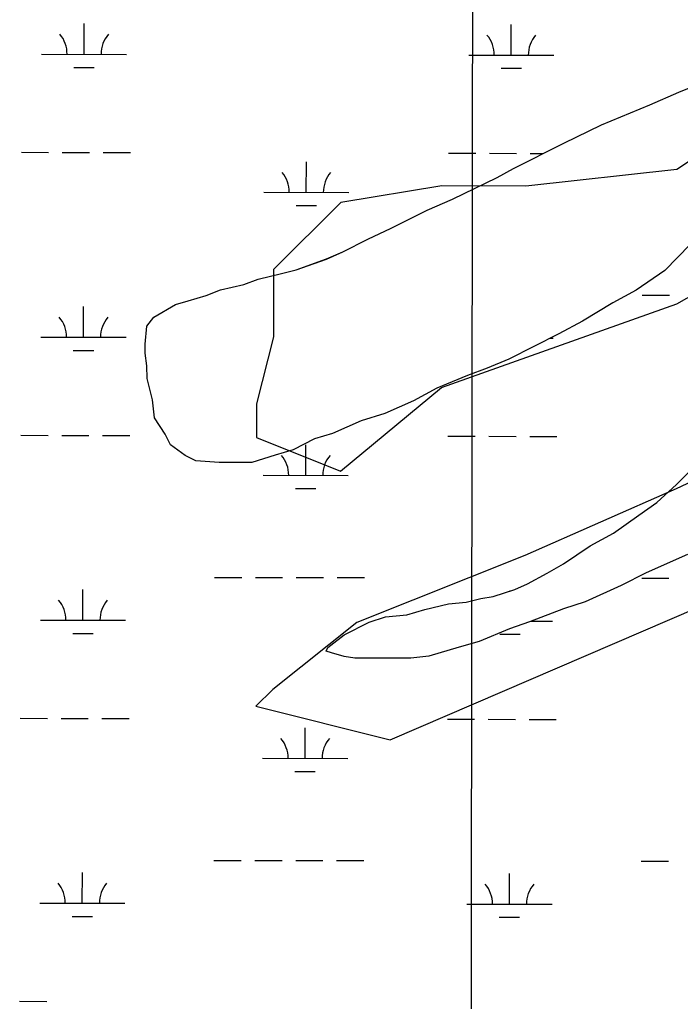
# Model space of a CAD drawing. Extents: x 3219052 to 3256913, y 800770 to 826146.
# Drawn here: x 3233185 to 3233962, y 822566 to 823720 of the extents above; entities that cross this region are included whole.
import ezdxf

# ---------------------------------------------------------------- set-up
doc = ezdxf.new("R2010")
doc.units = 0
for name, color, linetype in [('V-GRID-MAJR', 7, 'Continuous'), ('V-SITE-VEGE', 7, 'Continuous'), ('V-TOPO-SHOR', 7, 'Continuous'), ('V-WETL-SWMP', 7, 'Continuous')]:
    doc.layers.add(name, color=color, linetype=linetype)

msp = doc.modelspace()

# ---------------------------------------------------------------- linework, layer by layer
at = {"layer": 'V-GRID-MAJR'}
msp.add_spline([(3233694.758, 806171.2980000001), (3233702.6890000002, 812230.425), (3233710.625, 818292.637), (3233718.561, 824354.887), (3233718.565, 824357.932)], degree=3, dxfattribs=at)
at = {"layer": 'V-SITE-VEGE'}
for p, q in [((3233959.828, 823634.376), (3234006.285, 823653.568)), ((3233926.045, 823619.456), (3233959.828, 823634.376)), ((3233869.028, 823595.998), (3233926.045, 823619.4559999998)), ((3233824.691, 823574.699), (3233869.028, 823595.998)), ((3233765.5840000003, 823544.893), (3233824.691, 823574.699)), ((3233746.5870000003, 823534.2530000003), (3233765.5840000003, 823544.893)), ((3233693.808, 823508.694), (3233746.5870000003, 823534.2530000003)), ((3233664.247, 823495.907), (3233693.808, 823508.694)), ((3234019.489, 823503.4720000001), (3233943.629, 823424.966)), ((3233622.025, 823474.6130000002), (3233664.247, 823495.907)), ((3233594.578, 823461.8320000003), (3233622.025, 823474.6130000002)), ((3233565.023, 823446.927), (3233594.578, 823461.832)), ((3233546.022, 823438.4010000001), (3233565.023, 823446.927)), ((3233510.114, 823425.593), (3233546.022, 823438.4010000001)), ((3233465.742, 823414.865), (3233493.2120000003, 823421.304)), ((3233493.2120000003, 823421.304), (3233510.114, 823425.593)), ((3233943.629, 823424.966), (3233909.874, 823401.588)), ((3233448.846, 823408.4630000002), (3233465.742, 823414.865)), ((3233404.483, 823395.622), (3233421.379, 823402.024)), ((3233421.379, 823402.024), (3233448.846, 823408.463)), ((3233909.874, 823401.588), (3233882.435, 823386.691)), ((3233368.569, 823384.927), (3233383.357, 823389.208)), ((3233383.357, 823389.208), (3233404.483, 823395.622)), ((3233882.435, 823386.691), (3233846.558, 823365.4200000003)), ((3233343.2430000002, 823370.036), (3233368.569, 823384.927)), ((3233334.822, 823359.434), (3233343.2430000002, 823370.036)), ((3233846.558, 823365.4200000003), (3233819.119, 823350.523)), ((3233332.7800000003, 823338.2800000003), (3233334.822, 823359.434)), ((3233819.119, 823350.523), (3233760.007, 823320.714)), ((3233332.8170000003, 823327.7060000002), (3233332.7800000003, 823338.2800000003)), ((3233334.982, 823312.912), (3233332.8170000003, 823327.7060000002)), ((3233760.007, 823320.714), (3233734.669, 823310.0530000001)), ((3233335.0330000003, 823298.109), (3233334.982, 823312.912)), ((3233734.669, 823310.0530000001), (3233711.437, 823301.5170000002)), ((3233341.464, 823272.7540000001), (3233335.0330000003, 823298.109)), ((3233711.437, 823301.5170000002), (3233675.537, 823286.5910000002)), ((3233675.537, 823286.591), (3233648.098, 823271.694)), ((3233343.651, 823251.615), (3233341.464, 823272.7540000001)), ((3233648.098, 823271.694), (3233614.3140000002, 823256.774)), ((3233356.404, 823232.628), (3233343.651, 823251.615)), ((3233586.853, 823248.221), (3233553.0670000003, 823233.3020000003)), ((3233614.3140000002, 823256.774), (3233586.853, 823248.221)), ((3233362.791, 823219.961), (3233356.404, 823232.628)), ((3233531.944, 823226.883), (3233506.61, 823214.11)), ((3233553.0670000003, 823233.3020000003), (3233531.944, 823226.8830000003)), ((3233379.753, 823207.331), (3233362.791, 823219.961)), ((3233506.61, 823214.11), (3233485.483, 823207.694)), ((3233392.463, 823201.031), (3233379.753, 823207.331)), ((3233485.483, 823207.694), (3233458.023, 823199.139)), ((3233419.9590000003, 823199.01), (3233392.463, 823201.031)), ((3233458.023, 823199.139), (3233419.9590000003, 823199.01)), ((3233957.18, 823173.363), (3233971.932, 823188.2150000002)), ((3233933.9930000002, 823152.135), (3233957.18, 823173.363)), ((3233912.897, 823137.261), (3233933.9930000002, 823152.135)), ((3233883.364, 823116.0130000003), (3233912.897, 823137.261)), ((3233855.923, 823101.1160000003), (3233883.364, 823116.0130000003)), ((3233824.2770000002, 823079.859), (3233855.923, 823101.1160000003)), ((3233970.1520000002, 823090.931), (3233921.586, 823069.621)), ((3233805.282, 823069.22), (3233824.2770000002, 823079.859)), ((3233782.062, 823056.4550000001), (3233805.282, 823069.22)), ((3233921.586, 823069.621), (3233892.034, 823054.716)), ((3233767.282, 823050.059), (3233782.062, 823056.4550000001)), ((3233892.034, 823054.716), (3233849.806, 823035.539)), ((3233727.139, 823039.3480000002), (3233741.936, 823041.5130000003)), ((3233741.936, 823041.5130000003), (3233767.282, 823050.059)), ((3233661.627, 823026.433), (3233689.097, 823032.87)), ((3233689.097, 823032.87), (3233710.237, 823035.059)), ((3233710.237, 823035.0590000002), (3233727.139, 823039.3480000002)), ((3233849.806, 823035.539), (3233824.458, 823026.992)), ((3233596.124, 823011.407), (3233615.134, 823017.8150000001)), ((3233615.134, 823017.8150000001), (3233640.502, 823020.0210000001)), ((3233640.502, 823020.0210000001), (3233661.627, 823026.433)), ((3233824.458, 823026.992), (3233784.329, 823012.0520000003)), ((3233566.569, 822996.502), (3233596.124, 823011.407)), ((3233784.329, 823012.0520000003), (3233761.097, 823003.5140000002)), ((3233547.589, 822981.6330000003), (3233566.569, 822996.502)), ((3233761.097, 823003.514), (3233725.199, 822988.59)), ((3233701.9590000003, 822982.164), (3233666.0470000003, 822971.4670000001)), ((3233725.199, 822988.59), (3233701.9590000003, 822982.164)), ((3233545.487, 822977.3980000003), (3233547.589, 822981.6330000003)), ((3233551.838, 822975.3050000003), (3233545.487, 822977.3980000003)), ((3233566.6580000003, 822971.1250000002), (3233551.838, 822975.3050000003)), ((3233579.3510000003, 822969.0540000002), (3233566.6580000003, 822971.1250000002)), ((3233666.0470000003, 822971.4670000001), (3233644.9080000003, 822969.28)), ((3233644.9080000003, 822969.28), (3233579.3510000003, 822969.0540000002))]:
    msp.add_line(p, q, dxfattribs=at)
at = {"layer": 'V-TOPO-SHOR'}
for points in [[(3234313.6161584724, 823779.6017210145), (3233957.7833286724, 823543.4555889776), (3233780.0737896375, 823524.0870584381), (3233681.3692541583, 823524.2939343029), (3233562.882436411, 823504.8012782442), (3233483.753307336, 823426.003150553), (3233483.587806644, 823347.0395221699), (3233463.6813988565, 823268.1172689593), (3233463.5986485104, 823228.6354547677), (3233562.220433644, 823188.9467647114), (3233680.8727520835, 823287.4030491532), (3233957.4523272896, 823385.5283322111), (3234095.8041776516, 823464.2023343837)], [(3234292.9236223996, 823325.6022329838), (3233956.997200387, 823168.378354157), (3233779.1635358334, 823089.7871023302), (3233581.5889641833, 823011.2372256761), (3233482.718928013, 822932.4804731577), (3233462.9366457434, 822912.7809412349), (3233620.7811521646, 822872.9681256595), (3234213.546242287, 823128.3586627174)]]:
    msp.add_lwpolyline(points, dxfattribs=at)
at = {"layer": 'V-WETL-SWMP'}
for p, q in [((3233261.1137957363, 823679.0972008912), (3233261.189246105, 823715.097089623)), ((3233763.0206928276, 823678.0452489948), (3233763.0961431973, 823714.0451377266)), ((3233211.1139056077, 823679.201996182), (3233311.113685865, 823678.9924056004)), ((3233713.020802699, 823678.1500442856), (3233813.0205829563, 823677.9404537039)), ((3233249.081481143, 823663.6913994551), (3233273.0814284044, 823663.6410977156)), ((3233750.9883782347, 823662.6394475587), (3233774.9883254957, 823662.5891458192)), ((3233959.8282994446, 823634.3843567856), (3234006.285298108, 823653.5753194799)), ((3233926.0443004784, 823619.465385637), (3233959.8282994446, 823634.3843567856)), ((3233869.028302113, 823596.007431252), (3233926.0443004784, 823619.465385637)), ((3233824.69230358, 823574.708472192), (3233869.028302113, 823596.007431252)), ((3233765.5833056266, 823544.9005292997), (3233824.69230358, 823574.708472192)), ((3233187.464029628, 823563.8194139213), (3233219.46395931, 823563.7523449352)), ((3233235.463924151, 823563.7188104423), (3233267.4638538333, 823563.651741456)), ((3233283.463818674, 823563.6182069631), (3233315.4637483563, 823563.5511379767)), ((3233689.370926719, 823562.7674620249), (3233721.3708564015, 823562.7003930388)), ((3233737.370821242, 823562.6668585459), (3233769.3707509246, 823562.5997895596)), ((3233785.370715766, 823562.5662550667), (3233800.5512562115, 823562.5344380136)), ((3233522.2099838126, 823516.6877559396), (3233522.2854341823, 823552.6876446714)), ((3233746.587296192, 823534.2612660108), (3233765.5833056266, 823544.9005292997)), ((3233693.8082979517, 823508.7033151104), (3233746.587296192, 823534.2612660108)), ((3233472.2100936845, 823516.7925512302), (3233572.2098739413, 823516.5829606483)), ((3233664.2462988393, 823495.9143398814), (3233693.8082979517, 823508.7033151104)), ((3234019.4893076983, 823503.4775871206), (3233943.6293027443, 823424.9734488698)), ((3233510.177669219, 823501.2819545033), (3233534.1776164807, 823501.2316527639)), ((3233622.0253003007, 823474.6223806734), (3233664.2462988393, 823495.9143398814)), ((3233594.578301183, 823461.8394052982), (3233622.0253003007, 823474.6223806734)), ((3233565.0233022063, 823446.935433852), (3233594.578301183, 823461.8394052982)), ((3233546.0203027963, 823438.4114503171), (3233565.0233022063, 823446.935433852)), ((3233510.1143036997, 823425.6004755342), (3233546.0203027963, 823438.4114503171)), ((3233465.743304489, 823414.8744975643), (3233493.2123040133, 823421.3124842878)), ((3233493.2123040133, 823421.3124842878), (3233510.1143036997, 823425.6004755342)), ((3233943.6293027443, 823424.9734488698), (3233909.87430432, 823401.5964928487)), ((3233448.8473049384, 823408.4725100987), (3233465.743304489, 823414.8744975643)), ((3233404.4823058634, 823395.6315359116), (3233421.378305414, 823402.0335233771)), ((3233421.378305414, 823402.0335233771), (3233448.8473049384, 823408.4725100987)), ((3233909.87430432, 823401.5964928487), (3233882.434305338, 823386.6995212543)), ((3233368.569306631, 823384.9355573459), (3233383.358306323, 823389.2155487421)), ((3233383.358306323, 823389.2155487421), (3233404.4823058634, 823395.6315359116)), ((3233882.434305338, 823386.6995212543), (3233846.558306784, 823365.4295616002)), ((3233917.0214656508, 823395.7891101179), (3233949.0213953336, 823395.7220411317)), ((3233260.4165609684, 823346.423229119), (3233260.4920113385, 823382.4231178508)), ((3233343.2443076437, 823370.0455856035), (3233368.569306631, 823384.9355573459)), ((3233334.822308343, 823359.4426051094), (3233343.2443076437, 823370.0455856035)), ((3233846.558306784, 823365.4295616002), (3233819.118307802, 823350.5315900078)), ((3233332.780309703, 823338.2886430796), (3233334.822308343, 823359.4426051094)), ((3233210.4166708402, 823346.5280244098), (3233310.4164510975, 823346.3184338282)), ((3233819.118307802, 823350.5315900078), (3233760.0083098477, 823320.7236471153)), ((3233808.6925393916, 823345.2740917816), (3233812.3233481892, 823345.2664819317)), ((3233248.384246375, 823331.0174276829), (3233272.384193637, 823330.9671259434)), ((3233332.816310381, 823327.7156619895), (3233332.780309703, 823338.2886430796)), ((3233334.981311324, 823312.9206883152), (3233332.816310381, 823327.7156619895)), ((3233760.0083098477, 823320.7236471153), (3233734.66931059, 823310.0626678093)), ((3233335.032312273, 823298.1177147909), (3233334.981311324, 823312.9206883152)), ((3233734.66931059, 823310.0626678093), (3233711.43631119, 823301.5246845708)), ((3233341.463313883, 823272.7637597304), (3233335.032312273, 823298.1177147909)), ((3233711.43631119, 823301.5246845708), (3233675.5383122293, 823286.5987135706)), ((3233675.5383122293, 823286.5987135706), (3233648.0983132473, 823271.7017419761)), ((3233343.651315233, 823251.6237974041), (3233341.463313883, 823272.7637597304)), ((3233648.0983132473, 823271.7017419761), (3233614.314314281, 823256.7827708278)), ((3233356.404316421, 823232.6358305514), (3233343.651315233, 823251.6237974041)), ((3233586.852314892, 823248.2297878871), (3233553.068315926, 823233.3108167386)), ((3233614.314314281, 823256.7827708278), (3233586.852314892, 823248.2297878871)), ((3233186.76679486, 823231.1454421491), (3233218.7667245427, 823231.078373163)), ((3233234.7666893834, 823231.0448386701), (3233266.7666190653, 823230.9777696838)), ((3233282.7665839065, 823230.9442351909), (3233314.766513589, 823230.8771662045)), ((3233362.7923172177, 823219.9698527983), (3233356.404316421, 823232.6358305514)), ((3233531.943316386, 823226.8938295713), (3233506.6113172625, 823214.1188540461)), ((3233553.068315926, 823233.3108167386), (3233531.943316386, 823226.8938295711)), ((3233688.6736919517, 823230.0934902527), (3233720.6736216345, 823230.0264212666)), ((3233736.6735864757, 823229.9928867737), (3233768.673516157, 823229.9258177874)), ((3233784.6734809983, 823229.8922832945), (3233816.6734106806, 823229.825214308)), ((3233379.7533179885, 823207.3398743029), (3233362.7923172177, 823219.9698527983)), ((3233506.6113172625, 823214.1188540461), (3233485.4863177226, 823207.7028668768)), ((3233521.5127490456, 823184.0137841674), (3233521.588199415, 823220.0136728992)), ((3233392.462318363, 823201.0388847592), (3233379.7533179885, 823207.3398743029)), ((3233485.4863177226, 823207.7028668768), (3233458.024318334, 823199.1488839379)), ((3233419.96031843, 823199.01888661), (3233392.462318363, 823201.0388847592)), ((3233458.024318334, 823199.1488839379), (3233419.96031843, 823199.01888661)), ((3233471.5128589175, 823184.118579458), (3233571.512639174, 823183.9089888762)), ((3233957.181329, 823173.3721815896), (3233971.9333280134, 823188.2251540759)), ((3233509.480434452, 823168.6079827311), (3233533.4803817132, 823168.5576809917)), ((3233933.9923304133, 823152.1452210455), (3233957.181329, 823173.3721815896)), ((3233912.896331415, 823137.270249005), (3233933.9923304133, 823152.1452210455)), ((3233883.364332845, 823116.0222889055), (3233912.896331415, 823137.270249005)), ((3233855.924333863, 823101.125317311), (3233883.364332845, 823116.0222889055)), ((3233824.2763352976, 823079.8693573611), (3233855.924333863, 823101.125317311)), ((3233970.1523342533, 823090.9433282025), (3233921.5873357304, 823069.6303694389)), ((3233805.2803360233, 823069.2303776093), (3233824.2763352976, 823079.8693573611)), ((3233414.417333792, 823064.1670902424), (3233446.4172634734, 823064.1000212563)), ((3233462.4172283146, 823064.0664867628), (3233494.4171579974, 823063.999417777)), ((3233510.417122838, 823063.9658832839), (3233542.4170525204, 823063.8988142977)), ((3233558.4170173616, 823063.8652798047), (3233590.4169470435, 823063.7982108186)), ((3233782.063336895, 823056.4634019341), (3233805.2803360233, 823069.2303776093)), ((3233921.5873357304, 823069.6303694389), (3233892.033336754, 823054.7253979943)), ((3233916.3242308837, 823063.1151383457), (3233948.3241605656, 823063.0480693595)), ((3233767.282337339, 823050.0684143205), (3233782.063336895, 823056.4634019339)), ((3233892.033336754, 823054.7253979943), (3233849.8053380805, 823035.5484350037)), ((3233259.7193262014, 823013.7492573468), (3233259.7947765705, 823049.7491460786)), ((3233727.1393381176, 823039.3564360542), (3233741.935337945, 823041.5224312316)), ((3233741.935337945, 823041.5224312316), (3233767.282337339, 823050.0684143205)), ((3233761.7006032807, 823048.1864793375), (3233761.7016736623, 823048.6971941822)), ((3233661.628339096, 823026.4434633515), (3233689.09733862, 823032.8824500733)), ((3233689.09733862, 823032.8824500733), (3233710.2363384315, 823035.0694448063)), ((3233710.2363384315, 823035.0694448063), (3233727.1393381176, 823039.3564360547)), ((3233849.8053380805, 823035.5484350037), (3233824.4583386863, 823027.0024519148)), ((3233596.1243402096, 823011.4164944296), (3233615.134339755, 823017.8254817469)), ((3233615.134339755, 823017.8254817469), (3233640.5033395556, 823020.027476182)), ((3233640.5033395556, 823020.0274761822), (3233661.628339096, 823026.4434633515)), ((3233824.4583386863, 823027.0024519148), (3233784.330339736, 823012.0624812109)), ((3233209.7194360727, 823013.8540526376), (3233309.71921633, 823013.644462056)), ((3233566.569341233, 822996.511522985), (3233596.1243402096, 823011.4164944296)), ((3233784.330339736, 823012.0624812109), (3233761.0973403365, 823003.5234979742)), ((3233785.898802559, 823012.6464322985), (3233811.6261134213, 823012.5925101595)), ((3233247.6870116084, 822998.3434559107), (3233271.6869588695, 822998.2931541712)), ((3233547.588342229, 822981.6435507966), (3233566.569341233, 822996.511522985)), ((3233761.0973403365, 823003.5234979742), (3233725.1993413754, 822988.5975269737)), ((3233749.5939086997, 822997.2915040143), (3233773.5938559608, 822997.2412022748)), ((3233701.959341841, 822982.1735399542), (3233666.0463426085, 822971.4765613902)), ((3233725.1993413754, 822988.5975269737), (3233701.959341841, 822982.1735399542)), ((3233545.4883425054, 822977.4075585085), (3233547.588342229, 822981.6435507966)), ((3233551.8393426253, 822975.314561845), (3233545.4883425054, 822977.4075585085)), ((3233566.657342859, 822971.1355683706), (3233551.8393426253, 822975.314561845)), ((3233579.3523429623, 822969.0645712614), (3233566.657342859, 822971.1355683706)), ((3233666.0463426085, 822971.4765613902), (3233644.907342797, 822969.289566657)), ((3233644.907342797, 822969.289566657), (3233579.3523429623, 822969.0645712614)), ((3233186.0695600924, 822898.471470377), (3233218.0694897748, 822898.4044013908)), ((3233234.0694546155, 822898.3708668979), (3233266.069384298, 822898.3037979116)), ((3233282.0693491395, 822898.2702634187), (3233314.069278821, 822898.2031944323)), ((3233687.9764571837, 822897.4195184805), (3233719.9763868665, 822897.3524494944)), ((3233735.9763517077, 822897.3189150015), (3233767.976281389, 822897.2518460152)), ((3233783.976246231, 822897.2183115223), (3233815.976175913, 822897.1512425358)), ((3233520.8155142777, 822851.3398123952), (3233520.8909646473, 822887.339701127)), ((3233470.8156241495, 822851.4446076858), (3233570.8154044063, 822851.235017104)), ((3233508.783199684, 822835.9340109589), (3233532.783146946, 822835.8837092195)), ((3233413.720099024, 822731.4931184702), (3233445.7200287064, 822731.426049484)), ((3233461.719993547, 822731.3925149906), (3233493.7199232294, 822731.3254460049)), ((3233509.71988807, 822731.2919115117), (3233541.719817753, 822731.2248425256)), ((3233557.7197825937, 822731.1913080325), (3233589.719712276, 822731.1242390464)), ((3233915.626996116, 822730.4411665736), (3233947.626925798, 822730.3740975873)), ((3233259.0220914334, 822681.0752855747), (3233259.097541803, 822717.0751743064)), ((3233760.9289885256, 822680.0233336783), (3233761.0044388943, 822716.02322241)), ((3233209.0222013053, 822681.1800808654), (3233309.0219815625, 822680.9704902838)), ((3233710.929098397, 822680.128128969), (3233810.9288786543, 822679.9185383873)), ((3233246.9897768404, 822665.6694841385), (3233270.989724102, 822665.619182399)), ((3233748.896673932, 822664.6175322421), (3233772.8966211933, 822664.5672305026)), ((3233185.372325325, 822565.7974986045), (3233217.3722550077, 822565.7304296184))]:
    msp.add_line(p, q, dxfattribs=at)
for centre, radius, start, end in [((3233205.8719761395, 823679.687786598), 35.24628790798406, 359.1080939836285, 40.65175231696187), ((3233316.3576055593, 823679.4562186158), 35.246287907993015, 139.10808960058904, 180.65174793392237), ((3233707.778873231, 823678.6358347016), 35.24628790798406, 359.1080939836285, 40.65175231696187), ((3233818.2645026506, 823678.4042667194), 35.246287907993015, 139.10808960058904, 180.65174793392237), ((3233466.968164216, 823517.2783416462), 35.24628790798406, 359.1080939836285, 40.65175231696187), ((3233577.4537936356, 823517.0467736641), 35.246287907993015, 139.10808960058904, 180.65174793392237), ((3233205.174741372, 823347.0138148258), 35.24628790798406, 359.1080939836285, 40.65175231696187), ((3233315.6603707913, 823346.7822468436), 35.246287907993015, 139.10808960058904, 180.65174793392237), ((3233466.2709294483, 823184.604369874), 35.24628790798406, 359.1080939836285, 40.65175231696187), ((3233576.7565588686, 823184.3728018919), 35.246287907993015, 139.10808960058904, 180.65174793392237), ((3233204.4775066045, 823014.3398430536), 35.24628790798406, 359.1080939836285, 40.65175231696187), ((3233314.963136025, 823014.1082750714), 35.246287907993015, 139.10808960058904, 180.65174793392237), ((3233465.5736946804, 822851.9303981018), 35.24628790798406, 359.1080939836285, 40.65175231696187), ((3233576.0593241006, 822851.6988301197), 35.246287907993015, 139.10808960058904, 180.65174793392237), ((3233203.7802718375, 822681.6658712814), 35.24628790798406, 359.1080939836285, 40.65175231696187), ((3233314.265901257, 822681.4343032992), 35.246287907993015, 139.10808960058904, 180.65174793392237), ((3233705.687168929, 822680.613919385), 35.24628790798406, 359.1080939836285, 40.65175231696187), ((3233816.1727983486, 822680.3823514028), 35.246287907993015, 139.10808960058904, 180.65174793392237)]:
    msp.add_arc(centre, radius, start, end, dxfattribs=at)

doc.saveas('drawing.dxf')
